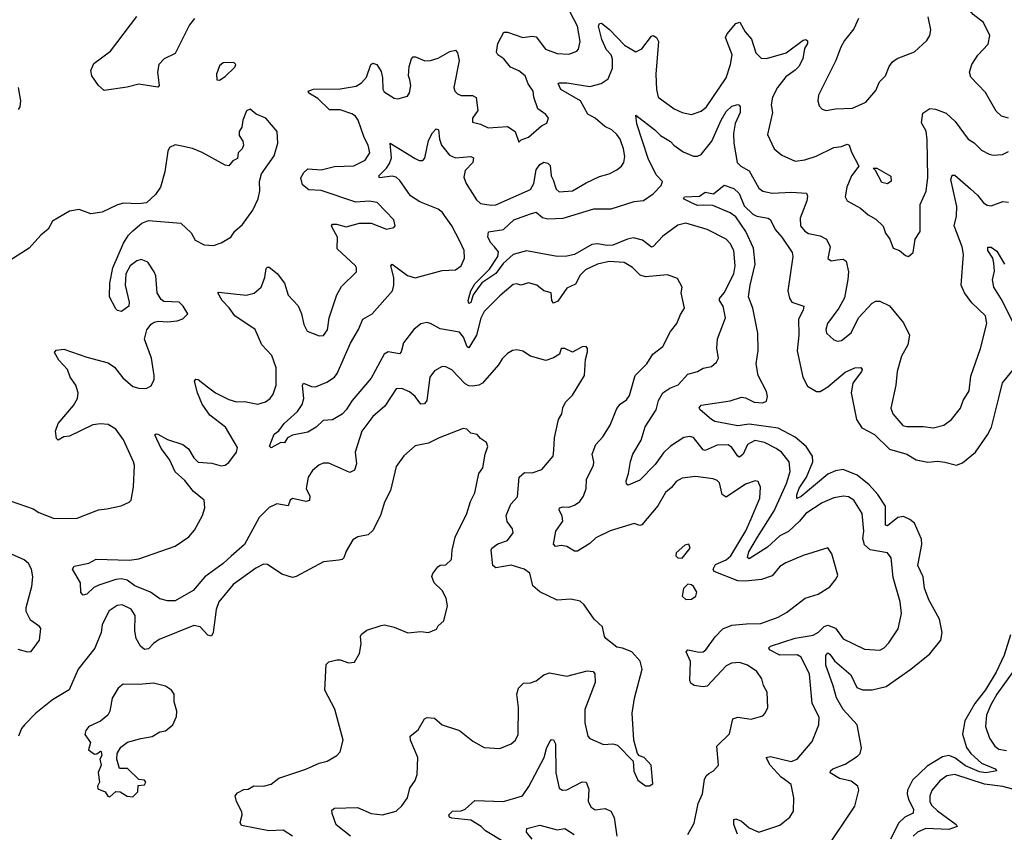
# Model space of a CAD drawing. Extents: x 1954683 to 2060285, y 904798 to 1016299.
# Tile 426 of 472: x 2026335 to 2031464, y 990055 to 994288. Entities that reach past the tile are written whole.
import ezdxf

# ---------------------------------------------------------------- set-up
doc = ezdxf.new("R2010")
doc.units = 0

msp = doc.modelspace()

# ---------------------------------------------------------------- linework, layer by layer
at = {"layer": '0CON10XD'}
for points in [[(2031485, 993774.4), (2031448.8, 993785), (2031422, 993812), (2031365, 993908.8), (2031289.1, 993989.1), (2031281.4, 994015), (2031294.5, 994055), (2031325, 994102.9), (2031378.6, 994161.4), (2031388.1, 994205), (2031355, 994274.3), (2031301.9, 994315), (2031285.6, 994335), (2031336.9, 994405), (2031365, 994420.9), (2031525, 994410)], [(2027807.5, 993427.5), (2027799.5, 993465), (2027815, 993492.9), (2027835, 993511.9), (2027905, 993506.8), (2027975, 993522.7), (2028075, 993526.4), (2028133.7, 993556.3), (2028157.8, 993595), (2028150.5, 993635), (2028129.2, 993675), (2028097.9, 993765), (2028084.4, 993785), (2028065, 993798.2), (2028005, 993818.2), (2027948.1, 993818.1), (2027887.5, 993877.5), (2027841.2, 993905), (2027837.5, 993915), (2027864.5, 993925.5), (2028005, 993928.5), (2028087.3, 993942.7), (2028115, 993960), (2028140.6, 993989.4), (2028163.3, 994055), (2028175, 994061.1), (2028195, 994054.3), (2028218.5, 994018.5), (2028225.4, 993985), (2028226.2, 993926.2), (2028232.5, 993912.5), (2028285, 993879.4), (2028305, 993875.8), (2028355, 993890), (2028365, 993907.5), (2028372.9, 993945), (2028366.4, 993975), (2028360.8, 993995), (2028362.9, 994045), (2028375.6, 994084.4), (2028385, 994094), (2028396.7, 994095), (2028445, 994073.5), (2028474.5, 994075.5), (2028515, 994087.3), (2028575, 994122.5), (2028605, 994130), (2028615.6, 994115), (2028623.6, 994075), (2028595.6, 993935), (2028601.9, 993915), (2028615, 993901.1), (2028635, 993893.8), (2028692.9, 993892.9), (2028712.1, 993882.1), (2028720.5, 993815), (2028694.3, 993775), (2028693.3, 993755), (2028735, 993744.3), (2028775, 993725.6), (2028875, 993731.2), (2028916, 993705), (2028935, 993650), (2028947.5, 993662.5), (2028985, 993675.8), (2029053.3, 993735), (2029080.5, 993749.5), (2029090, 993775), (2029076.2, 993795), (2029034, 993824), (2029013.1, 993885), (2029009.5, 993915), (2028983.2, 993953.2), (2028967.1, 993995), (2028935, 994021.8), (2028890.8, 994040.8), (2028857.5, 994085), (2028825.6, 994105.6), (2028818.3, 994118.3), (2028825, 994163.3), (2028857.5, 994222.5), (2028875, 994222.9), (2028955, 994196.2), (2029005, 994202.9), (2029025, 994199.4), (2029072.9, 994135), (2029135, 994111.2), (2029195, 994108.9), (2029236.4, 994123.6), (2029245.5, 994134.5), (2029254.4, 994175), (2029239.7, 994255), (2029165, 994399.2)], [(2027245.4, 994294.6), (2027219.4, 994260.6), (2027145, 994112), (2027088, 994085), (2027060, 994055), (2027052.2, 994015), (2027061.2, 993945), (2027055, 993936.7), (2026955, 993952.9), (2026895, 993936.7), (2026775, 993919.7), (2026744.8, 993945), (2026710.2, 993995), (2026706.2, 994023.8), (2026720.9, 994059.1), (2026807.8, 994125), (2026945.6, 994305)], [(2030703.6, 994295), (2030679.3, 994240.7), (2030630.9, 994179.1), (2030612.2, 994145), (2030586.7, 994075), (2030495.7, 993895), (2030491.4, 993865), (2030498.8, 993838.8), (2030515, 993822), (2030535, 993814.3), (2030585, 993824.5), (2030672.1, 993827.9), (2030741.7, 993858.3), (2030795, 993920), (2030814, 993965), (2030844, 993995), (2030863.1, 994045), (2030881.7, 994068.3), (2030904.6, 994085.4), (2030995, 994121.4), (2031060.3, 994179.7), (2031075.8, 994205), (2031080.8, 994235), (2031066.4, 994303.6)], [(2029815, 990044), (2029848.3, 990101.7), (2029869.4, 990205), (2029891.4, 990255), (2029901.1, 990328.9), (2029911.1, 990348.9), (2029925, 990360.6), (2029948, 990375), (2029975.6, 990404.4), (2029966.4, 990503.6), (2030032.5, 990567.5), (2030048.8, 990645), (2030075, 990654.2), (2030145.5, 990644.5), (2030205, 990661.2), (2030218, 990675), (2030231.4, 990705), (2030227.5, 990785), (2030209.1, 990819.1), (2030200, 990855), (2030175, 990892.5), (2030125.7, 990925), (2030085, 990938.5), (2030043.3, 990935), (2030015, 990922.1), (2029915, 990815.7), (2029895, 990812.2), (2029848.7, 990818.7), (2029831.5, 990831.5), (2029825.6, 990845), (2029828.9, 990945), (2029806.2, 990995), (2029815, 991005.8), (2029873.3, 990993.3), (2029895, 990995.5), (2029909.5, 991005), (2029957.8, 991072.2), (2029998.1, 991115), (2030045, 991134.6), (2030120.2, 991140.2), (2030195, 991142.1), (2030286, 991175), (2030329.8, 991200.2), (2030426.7, 991275), (2030494.5, 991295.5), (2030555, 991334.3), (2030588, 991375), (2030595.8, 991395), (2030565.7, 991505.7), (2030545, 991536.2), (2030415, 991497.3), (2030325, 991459.1), (2030295, 991440), (2030255, 991391.1), (2030198.3, 991371.7), (2030115, 991362.3), (2030075, 991364.1), (2029952.9, 991412.9), (2029947.1, 991425), (2029959.9, 991450.1), (2030014.6, 991475), (2030038.6, 991495), (2030117.6, 991625), (2030143.3, 991685), (2030190.4, 991795), (2030193.5, 991853.5), (2030181.7, 991881.7), (2030165, 991885.6), (2030115, 991867.9), (2030015, 991800), (2029994.4, 991814.4), (2029979.4, 991875), (2029967.1, 991887.1), (2029946.2, 991896.2), (2029855, 991908.5), (2029785, 991900), (2029755, 991882.9), (2029729.8, 991850.2), (2029698.1, 991825), (2029659.4, 991755), (2029575, 991655.8), (2029565, 991653.1), (2029535, 991664.3), (2029410, 991625), (2029335, 991588.5), (2029305, 991558.9), (2029240.7, 991519.3), (2029225, 991519.4), (2029185, 991543.3), (2029155, 991548.1), (2029125, 991544.4), (2029115.8, 991555), (2029127.2, 991622.8), (2029164.4, 991675), (2029160.9, 991700.9), (2029144.4, 991735), (2029146.2, 991745), (2029165, 991750.6), (2029195, 991747.8), (2029225, 991758.2), (2029252, 991778), (2029271.5, 991805), (2029285.4, 991845), (2029287.1, 991895), (2029323.3, 991965), (2029325.6, 991985), (2029317.1, 992025), (2029335.4, 992074.6), (2029372.9, 992115), (2029411.1, 992175), (2029445, 992262.9), (2029463.1, 992285), (2029495, 992307.5), (2029510.5, 992329.5), (2029540, 992435), (2029601.5, 992495), (2029632.5, 992545), (2029685, 992585.8), (2029725, 992664.2), (2029757.5, 992705), (2029777.1, 992752.9), (2029798.1, 992785), (2029780.8, 992865), (2029785.8, 992895), (2029760.5, 992940.5), (2029709.7, 992959.7), (2029595, 992948.8), (2029567, 992957), (2029526.6, 992996.6), (2029483.3, 993023.3), (2029405, 993028.2), (2029345, 993014.1), (2029282.2, 992985), (2029255, 992957.1), (2029229.7, 992910.3), (2029185, 992888.9), (2029137.5, 992822.5), (2029115, 992811.8), (2029106.9, 992825), (2029102.5, 992865), (2029065, 992875.6), (2029028.8, 992905), (2028985, 992917.8), (2028945, 992905.6), (2028925, 992911.5), (2028905, 992908.5), (2028835, 992850), (2028755, 992767.5), (2028737.1, 992732.9), (2028714.2, 992645), (2028675, 992578.9), (2028665, 992583.1), (2028645.9, 992635), (2028625, 992660.9), (2028525, 992677.3), (2028475, 992706.1), (2028455, 992710.3), (2028425, 992703.8), (2028388.5, 992675), (2028333.8, 992605), (2028321.4, 992558.6), (2028313.1, 992546.9), (2028255, 992558.4), (2028233.1, 992545), (2028165, 992420), (2028067.3, 992305), (2028036.2, 992255), (2028015, 992232.7), (2027965, 992204.3), (2027915, 992200), (2027878.8, 992165), (2027835, 992138.6), (2027756.1, 992123.9), (2027730.3, 992109.7), (2027715, 992084), (2027695, 992085.7), (2027645, 992057.5), (2027636.1, 992066.1), (2027661.1, 992128.9), (2027685, 992145.7), (2027712.9, 992185), (2027782.2, 992247.8), (2027806.7, 992283.3), (2027814.6, 992315), (2027808, 992382), (2027812.5, 992395), (2027855, 992376.5), (2027875.4, 992374.6), (2027935, 992399.6), (2027974.5, 992425), (2027988.6, 992445), (2028057.3, 992602.7), (2028100, 992675), (2028121.7, 992728.3), (2028170.9, 992755), (2028276.4, 992875), (2028283.8, 992905), (2028283.9, 992945), (2028268, 993005), (2028275, 993013.8), (2028355, 992955.5), (2028395, 992943.6), (2028535, 992980.9), (2028605.5, 992984.5), (2028635, 993006), (2028651.5, 993045), (2028650, 993085), (2028627.2, 993135), (2028586.3, 993215), (2028535, 993286.1), (2028515, 993301.2), (2028419.8, 993339.8), (2028370.8, 993370.8), (2028315, 993451.2), (2028295, 993468.1), (2028275, 993472.5), (2028208.8, 993465), (2028205.8, 993475), (2028245, 993515.3), (2028261.6, 993538.4), (2028270.7, 993569.3), (2028264.5, 993645.5), (2028395, 993564.4), (2028415, 993554.4), (2028435, 993554.3), (2028445, 993566.2), (2028465, 993658.6), (2028485, 993698.8), (2028505, 993720), (2028515.7, 993715), (2028521.5, 993665), (2028531.6, 993635), (2028572.8, 993582.8), (2028605, 993569.3), (2028685, 993575.3), (2028698.7, 993568.7), (2028694.6, 993545), (2028655, 993502.9), (2028647.9, 993467.9), (2028660, 993435), (2028715, 993348.9), (2028735, 993331.3), (2028791.3, 993321.3), (2028815, 993323.4), (2028995, 993403.6), (2029013.6, 993435), (2029025, 993505.5), (2029045, 993533.8), (2029065, 993545.6), (2029085, 993541.1), (2029098.5, 993528.5), (2029103.2, 993475), (2029113.5, 993453.5), (2029130, 993405), (2029145, 993391.4), (2029215, 993396.7), (2029285, 993438.9), (2029355, 993471.9), (2029405.4, 993484.6), (2029444.6, 993505.4), (2029470, 993525), (2029482.5, 993545), (2029486.9, 993575), (2029480.6, 993615), (2029462.2, 993665), (2029445, 993689.2), (2029419.2, 993715), (2029382.6, 993732.6), (2029332.9, 993775), (2029295, 993795.5), (2029255.2, 993865.2), (2029152.9, 993925), (2029140, 993955), (2029145, 993960), (2029185, 993958.8), (2029305, 993940.7), (2029364.2, 993955.8), (2029400.1, 993979.9), (2029422.4, 994035), (2029422.3, 994082.3), (2029415.3, 994105), (2029391.7, 994131.7), (2029366.5, 994185), (2029350, 994255), (2029355, 994268), (2029365, 994270.8), (2029407.6, 994237.6)], [(2029407.6, 994237.6), (2029485, 994154.7), (2029545, 994120.9), (2029575, 994136.5), (2029625, 994203.1), (2029635, 994205.5), (2029651.9, 994195), (2029662.9, 994175), (2029648.9, 994005), (2029652.5, 993925), (2029661.1, 993885), (2029744.3, 993824.3), (2029785, 993805.5), (2029835, 993794.5), (2029885, 993811.1), (2029912.9, 993835), (2030015, 993985.6), (2030036.8, 994055), (2030045.3, 994105), (2030010.9, 994195), (2030020, 994215), (2030065, 994268.6), (2030085.8, 994275), (2030114.2, 994224.2), (2030146.6, 994186.6), (2030169.6, 994115), (2030197.1, 994087.1), (2030225, 994085.4), (2030327.5, 994115), (2030415, 994181.5), (2030430, 994185), (2030438.8, 994178.8), (2030438.5, 994165), (2030422.3, 994137.7), (2030413.8, 994085), (2030392.5, 994045), (2030375, 994025.4), (2030325, 993990.5), (2030282.9, 993935), (2030256.4, 993885), (2030248.9, 993845), (2030255.5, 993805), (2030230.9, 993690.9), (2030265, 993615.8), (2030305, 993582.5), (2030375, 993551.1), (2030425, 993557.5), (2030483.5, 993576.5), (2030575, 993622.7), (2030615, 993627.8), (2030645, 993639.1), (2030654.6, 993634.6), (2030667.5, 993597.5), (2030705.8, 993525), (2030668.1, 993475), (2030643.7, 993416.3), (2030634.3, 993365), (2030644.5, 993344.5), (2030715, 993305.7), (2030755, 993271.1), (2030795, 993248.8), (2030832.2, 993212.2), (2030845, 993176.2), (2030868, 993145), (2030885, 993097.5), (2030917.5, 993085), (2030949.3, 993059.3), (2030965, 993053.8), (2030988.8, 993075), (2031000, 993145), (2031026, 993185), (2031024.5, 993325), (2031055.8, 993395), (2031064.6, 993465.4), (2031062.3, 993662.3), (2031056.7, 993706.7), (2031031.4, 993751.4), (2031039.1, 993800.9), (2031075, 993825.8), (2031105, 993822.7), (2031160.7, 993800.7), (2031207.5, 993757.5), (2031275, 993665.7), (2031306.8, 993646.8), (2031345, 993608), (2031385, 993588), (2031405, 993582.9), (2031454, 993586), (2031485, 993600.8)], [(2027375, 993972.5), (2027405, 993992.5), (2027455, 994040), (2027460, 994055), (2027450, 994065), (2027395, 994063.3), (2027375, 994047.5), (2027360, 994005), (2027362.5, 993975), (2027375, 993972.5)], [(2026329.1, 993820.9), (2026338, 993835), (2026340, 993865), (2026328, 993935)], [(2030073.7, 990045), (2030054.5, 990095.5), (2030055, 990121.2), (2030065, 990124.3), (2030095, 990112.9), (2030135, 990077.5), (2030185, 990055.7), (2030295, 990091.4), (2030346.4, 990133.6), (2030366, 990165), (2030367.5, 990235), (2030353.4, 990303.4), (2030319.4, 990329.4), (2030301.3, 990341.3), (2030243.9, 990403.9), (2030223.8, 990445), (2030245, 990449.2), (2030353.3, 990423.3), (2030385, 990435.5), (2030462.2, 990527.8), (2030496.9, 990615), (2030498.6, 990655), (2030463.1, 990725), (2030448, 990878), (2030405, 990966.9), (2030385, 990979.1), (2030295, 990976.9), (2030241.1, 991005), (2030236.9, 991015), (2030246, 991025), (2030375, 991065.3), (2030468.1, 991081.9), (2030495, 991097.3), (2030525, 991126.4), (2030545, 991133.8), (2030585, 991117.5), (2030625, 991062.2), (2030735, 991008.1), (2030815, 991003.1), (2030838, 991015), (2030862.5, 991042.5), (2030911.4, 991115), (2030928.5, 991195), (2030920.8, 991255), (2030885, 991382.5), (2030874.3, 991484.3), (2030855, 991510.8), (2030765, 991526.2), (2030735, 991552.5), (2030726.3, 991585), (2030732.7, 991622.7), (2030722.5, 991715), (2030679.2, 991785), (2030652.6, 991802.6), (2030626.5, 991806.5), (2030575, 991797.1), (2030515, 991771.8), (2030429.1, 991715), (2030396.8, 991675), (2030338.6, 991621.4), (2030295, 991600), (2030229.8, 991540.2), (2030135, 991478.9), (2030125.6, 991485.6), (2030132.2, 991515), (2030178.2, 991591.8), (2030265, 991728.8), (2030329, 991871), (2030348, 991935), (2030343.1, 991985), (2030302.2, 992035), (2030275.7, 992055), (2030215, 992086), (2030164.8, 992095.2), (2030125.8, 992074.2), (2030102.6, 992025), (2030085, 992009.2), (2030075, 992014.4), (2030045, 992059.6), (2030025, 992073.2), (2029968.7, 992071.3), (2029904.6, 992044.6), (2029895, 992047.1), (2029845, 992112.2), (2029825, 992116.4), (2029795, 992112.2), (2029725, 992065.5), (2029688.3, 992031.7), (2029645, 991971.2), (2029565, 991889.6), (2029505, 991862.5), (2029495, 991867.5), (2029493.1, 991885), (2029506.5, 991923.5), (2029516.8, 991986.8), (2029529.2, 992025), (2029572, 992098), (2029593, 992167), (2029650.4, 992255), (2029662.7, 992305), (2029685, 992344.3), (2029721.2, 992368.8), (2029764.7, 992385.3), (2029815, 992441.5), (2029864.6, 992455.4), (2029895, 992471.9), (2029938.3, 992481.7), (2029965, 992503.8), (2029974.2, 992525), (2029966.9, 992575), (2029969.4, 992625), (2030011.9, 992735), (2029999.5, 992795), (2029980, 992825), (2029979.6, 992835), (2030004.5, 992865), (2030055.4, 992965), (2030061.5, 993005), (2030055.5, 993085), (2030035, 993122.9), (2030015, 993144.4), (2029915, 993195.4), (2029805, 993228.5), (2029762.4, 993217.6), (2029685, 993161.1), (2029635, 993106.2), (2029625, 993102.9), (2029579.7, 993139.7), (2029531.9, 993151.9), (2029500, 993145), (2029425, 993113.8), (2029395, 993111.7), (2029345, 993120.4), (2029315, 993116.7), (2029225, 993065.3), (2029185.6, 993055.6), (2029135, 993054.4), (2028975, 993084.1), (2028905.9, 993064.1), (2028852.7, 993017.3), (2028815, 992965.3), (2028742.1, 992917.9), (2028697.7, 992855), (2028685.6, 992815), (2028675, 992810), (2028671.1, 992825), (2028684.2, 992875), (2028705, 992912.7), (2028782.1, 992987.9), (2028825.3, 993055), (2028829.5, 993079.5), (2028808.1, 993105), (2028788.8, 993125), (2028772.5, 993155), (2028777, 993183), (2028855, 993195.8), (2028908, 993245), (2028995, 993277.3), (2029025.3, 993285.3), (2029058.4, 993258.4), (2029085, 993251.2), (2029165, 993254.2), (2029325, 993302.7), (2029415, 993302.5), (2029535, 993341.1), (2029584.1, 993345.9), (2029635, 993381.8), (2029676.9, 993425), (2029682.5, 993445), (2029650.6, 993480.6), (2029608.9, 993565), (2029549.3, 993745), (2029545, 993790), (2029643.8, 993715), (2029672.5, 993685), (2029725, 993653.3), (2029741.5, 993635), (2029790, 993600), (2029845, 993577.5), (2029865, 993576.7), (2029884.6, 993585.4), (2029940.3, 993655), (2029988.4, 993765), (2030015, 993810.4), (2030045, 993836.9), (2030075, 993845.8), (2030082.3, 993842.3), (2030087.5, 993835), (2030087.1, 993805), (2030061.9, 993748.1), (2030053.1, 993695), (2030054.2, 993645), (2030072.5, 993545), (2030091.4, 993525), (2030135, 993500.5), (2030185, 993410), (2030205, 993395.5), (2030254.6, 993384.6), (2030355, 993390), (2030433.8, 993385), (2030438.9, 993368.9), (2030435.6, 993345), (2030399.5, 993255), (2030402.5, 993215), (2030425, 993186.9), (2030444, 993175), (2030505, 993161.5), (2030538, 993145), (2030555.8, 993105), (2030544, 993044), (2030562.3, 993032.3), (2030593.1, 993036.9), (2030625, 993040), (2030639.8, 993029.8), (2030651.1, 992975), (2030647.9, 992935), (2030631.2, 992838.8), (2030601.1, 992785), (2030542.7, 992705), (2030534.4, 992675), (2030537.5, 992655), (2030575, 992620.8), (2030595, 992612.9), (2030615, 992616.9), (2030665, 992656.9), (2030704.6, 992735.4), (2030775, 992810.6), (2030795, 992821.1), (2030815, 992821.1), (2030865, 992798.1), (2030938.5, 992708.5), (2030968.9, 992645), (2030960.9, 992595), (2030928.9, 992535), (2030905.6, 992455), (2030898.1, 992385), (2030872, 992265), (2030883.1, 992235), (2030935, 992174.4), (2030955, 992168.2), (2031040.9, 992169.1)], [(2026875.7, 993124.3), (2026901.2, 993165), (2026925, 993188.8), (2026971.2, 993228.8), (2027005, 993242.5), (2027175, 993228.8), (2027228.3, 993178.3), (2027249.5, 993139.5), (2027295, 993115.8), (2027345, 993112.5), (2027385, 993126.2), (2027434.2, 993155.8), (2027455, 993186.2), (2027495, 993221.2), (2027548.8, 993295), (2027576.7, 993355), (2027585.9, 993395.9), (2027583.8, 993445), (2027594.2, 993485.8), (2027660.7, 993579.3), (2027680, 993645), (2027676.7, 993705), (2027617.5, 993775), (2027566.4, 993796.4), (2027535, 993822.5), (2027517, 993813), (2027497.5, 993765), (2027491.7, 993728.3), (2027477.5, 993705), (2027477.5, 993685), (2027497.5, 993655), (2027501.2, 993635), (2027493.3, 993615), (2027472.5, 993595), (2027470, 993565), (2027445, 993552.5), (2027425, 993527.5), (2027405, 993530), (2027285, 993597.1), (2027235, 993617.5), (2027179.7, 993629.7), (2027144.1, 993635.9), (2027115, 993622.5), (2027105.9, 993604.1), (2027090, 993495), (2027067.5, 993415), (2027042.7, 993377.3), (2026996.1, 993333.9), (2026955, 993328.8), (2026875, 993332), (2026845, 993324), (2026764.1, 993285.9), (2026705, 993276.7), (2026645, 993298.8), (2026595, 993290), (2026505, 993238), (2026482.4, 993197.6), (2026445, 993166), (2026385, 993098), (2026265, 993022)], [(2030855, 993432.5), (2030825, 993440), (2030793.3, 993503.3), (2030780, 993515), (2030800, 993515), (2030873, 993473), (2030873.6, 993446.4), (2030855, 993432.5)], [(2031040.9, 992169.1), (2031095, 992162.5), (2031148.8, 992175), (2031189.2, 992205), (2031235.6, 992265), (2031249.5, 992305), (2031281.1, 992355), (2031289.2, 992430.8), (2031339.5, 992575), (2031372.5, 992705), (2031366, 992746), (2031293.9, 992813.9), (2031255.8, 992865), (2031239.4, 992905), (2031251.5, 993065), (2031243.8, 993105), (2031202, 993215), (2031215.3, 993265), (2031216.5, 993315), (2031184.5, 993455.5), (2031192.4, 993477.6), (2031205, 993478.1), (2031287.3, 993407.3), (2031324.7, 993374.7), (2031355, 993333.3), (2031375, 993321.1), (2031395, 993318.5), (2031455, 993340.5), (2031485, 993338.1)], [(2028057.8, 990035), (2027983.8, 990093.8), (2027961.8, 990151.8), (2027960.9, 990169.1), (2027975, 990180), (2028094.2, 990184.2), (2028165, 990153.1), (2028225, 990145.5), (2028295, 990164.3), (2028325, 990192), (2028354.3, 990235), (2028367.1, 990285), (2028395.5, 990324.5), (2028404.4, 990355), (2028408.9, 990445), (2028370.8, 990535), (2028368.8, 990555), (2028411.2, 990588.8), (2028444.2, 990645), (2028455, 990652), (2028495, 990650), (2028535, 990614), (2028625.5, 990585.5), (2028695, 990530), (2028755, 990496), (2028835, 990492), (2028895, 990516), (2028918, 990535), (2028931.4, 990565), (2028932.2, 990705), (2028923.5, 990775), (2028933.8, 990806.2), (2028958.6, 990831.4), (2028995, 990834.2), (2029025, 990844.3), (2029065, 990874.4), (2029094.6, 990885.4), (2029185, 990867.8), (2029290, 990895), (2029322.3, 990892.3), (2029330.5, 990880.5), (2029333.1, 990835), (2029278.5, 990695), (2029278.9, 990625), (2029294.2, 990555), (2029305, 990544), (2029375, 990511.5), (2029425, 990516.2), (2029448.8, 990508.8), (2029530, 990425), (2029533, 990373), (2029555, 990326.7), (2029595, 990296.7), (2029615, 990296.7), (2029633, 990307), (2029623.3, 990405), (2029587.5, 990445), (2029563.8, 990453.8), (2029552.5, 990465), (2029533.8, 990535), (2029525.8, 990675), (2029537.3, 990752.7), (2029578, 990905), (2029567, 990947), (2029523.8, 990995), (2029475, 991014), (2029445, 991018.8), (2029388, 991065), (2029380.8, 991075), (2029371.4, 991125), (2029328, 991165), (2029275, 991240), (2029255, 991258.8), (2029205, 991268.6), (2029135, 991264.4), (2029045, 991307.5), (2029008.3, 991338.3), (2028992, 991405), (2028963.3, 991425), (2028895, 991446.6), (2028815, 991433.1), (2028799.4, 991445), (2028790.6, 991525), (2028794.3, 991535), (2028825, 991557.5), (2028875.8, 991575), (2028905.7, 991614.3), (2028901.4, 991635), (2028874.6, 991674.6), (2028868.5, 991705), (2028893.3, 991765), (2028928.3, 991801.7), (2028936.9, 991905), (2028965, 991928.5), (2029005, 991927.8), (2029055, 991944), (2029112.9, 992015), (2029116.9, 992045), (2029119.8, 992110.2), (2029141.9, 992205), (2029158.6, 992235), (2029163.3, 992266.7), (2029177.5, 992295), (2029215, 992331.2), (2029276, 992435), (2029281.7, 992518.3), (2029293, 992557), (2029293.3, 992575), (2029285, 992586.2), (2029265, 992583.3), (2029213.6, 992556.4), (2029175, 992575.6), (2029155, 992575.7), (2029146.2, 992545), (2029115, 992525.7), (2029075, 992513.1), (2028995.7, 992535.7), (2028955, 992560.8), (2028925, 992567.5), (2028902.5, 992565), (2028875, 992548.8), (2028847.9, 992522.1), (2028829.1, 992490.9), (2028744.7, 992395.3), (2028726, 992384), (2028695, 992378.8), (2028675, 992380), (2028655, 992391.2), (2028585, 992464.3), (2028555, 992480), (2028535, 992480.8), (2028495, 992459.2), (2028470.6, 992425), (2028455.5, 992305), (2028443.5, 992286.5), (2028425, 992285.4), (2028395.5, 992325), (2028365, 992348.9), (2028325, 992366.7), (2028295, 992364.2), (2028236.4, 992275), (2028175, 992220.6), (2028117.3, 992145), (2028082.5, 992035), (2028089.5, 991975), (2028079.4, 991940.6), (2028055, 991929.4), (2027945, 991978.1), (2027915, 991977.1), (2027892.4, 991967.6), (2027859.8, 991940.2), (2027837.1, 991905), (2027826.7, 991845), (2027845.6, 991805), (2027845, 991784), (2027825, 991777.5), (2027755, 991793.1), (2027742.9, 991785), (2027732.5, 991755), (2027675, 991766.2), (2027635, 991746.5), (2027582.5, 991695), (2027506.5, 991553.5), (2027437.2, 991492.8), (2027395, 991454.6), (2027298.5, 991385), (2027238, 991315), (2027145, 991260), (2027105, 991260.6), (2027065, 991271.5), (2027015.7, 991305.7), (2026935, 991338.4), (2026895, 991367.9), (2026865, 991374.5), (2026835, 991372.3), (2026747.3, 991342.7), (2026720.6, 991329.4), (2026685, 991295.8), (2026665, 991290), (2026653.9, 991303.9), (2026650.8, 991355), (2026610, 991425), (2026619.3, 991440.7), (2026695, 991456), (2026733, 991477), (2026905, 991471.6), (2026955, 991479.7), (2027145, 991546), (2027215.7, 991594.3), (2027245, 991628.9), (2027287.2, 991705), (2027298.5, 991745), (2027295.5, 991785), (2027240.6, 991830.6), (2027195, 991888.2), (2027145, 991932), (2027115, 991997.5), (2027072.1, 992055), (2027038.8, 992125), (2027045, 992131.2), (2027055, 992128.6), (2027105, 992100.6), (2027185.3, 992075.3), (2027213.3, 992053.3), (2027241.1, 992005), (2027265, 991982.9), (2027335, 991977.9), (2027385, 991964.6), (2027405, 991967.9), (2027425, 991980.4), (2027464.5, 992035), (2027468.8, 992058.8), (2027407.1, 992165), (2027325, 992228.1), (2027285.8, 992285.8), (2027261.8, 992345), (2027246, 992405), (2027252.5, 992415), (2027265, 992414.2), (2027312.9, 992375), (2027354.2, 992345), (2027425, 992308.8), (2027465, 992297.5), (2027505, 992298.9), (2027575, 992285.7), (2027615, 992297.5), (2027639.2, 992315), (2027655, 992336.7), (2027671.5, 992385), (2027670.9, 992475), (2027648.7, 992538.7), (2027595.5, 992595), (2027561.1, 992675), (2027455, 992745.6), (2027426.6, 992786.6), (2027390, 992825), (2027367.5, 992865), (2027371.2, 992868.8), (2027515, 992853.1), (2027556, 992864), (2027592.2, 992895), (2027610.9, 992945), (2027618.9, 992991.1), (2027625, 992999.2), (2027635, 992998.1), (2027676.1, 992966.1), (2027715, 992915.7), (2027733.1, 992853.1), (2027785, 992797.5), (2027802.5, 992755), (2027815, 992700), (2027832, 992665), (2027895, 992641.2), (2027917.5, 992642.5), (2027937.3, 992672.7), (2027946.7, 992735), (2027986.2, 992855), (2028011.8, 992898.2), (2028090, 992975), (2028090, 992995), (2028083.8, 993005), (2027989.1, 993095), (2027990.6, 993155), (2027961.9, 993205), (2027959.2, 993215), (2027965, 993223.3), (2027985, 993223.4), (2028035, 993208.2), (2028105, 993228.8), (2028165, 993228.6), (2028245, 993196.2), (2028283.6, 993206.4), (2028290, 993215), (2028283.3, 993245), (2028196.3, 993336.3), (2028155, 993342.1), (2028085, 993336.8), (2027905, 993398.7), (2027841.5, 993401.5), (2027807.5, 993427.5)], [(2029895, 993321.9), (2029865, 993320.5), (2029830, 993335), (2029792.5, 993355), (2029797.5, 993365), (2029875, 993368.9), (2029905, 993389.2), (2029949.4, 993380.6), (2030003.9, 993426.1), (2030055, 993408), (2030082.2, 993382.2), (2030108.1, 993318.1), (2030154.1, 993275), (2030175, 993264.3), (2030233.8, 993253.8), (2030245, 993245.7), (2030270.7, 993195), (2030305.1, 993155.1), (2030357.7, 993075), (2030362.5, 993055), (2030335.2, 992875), (2030345, 992837.1), (2030357.2, 992817.2), (2030419.2, 992795), (2030415.4, 992775), (2030391.9, 992728.1), (2030393.4, 992645), (2030383.8, 992563.8), (2030413.7, 992425), (2030438.4, 992378.4), (2030485, 992350.4), (2030505, 992350.5), (2030545, 992376.2), (2030635, 992451.5), (2030685, 992474.4), (2030716, 992476), (2030722.5, 992465), (2030720, 992455), (2030675.4, 992395), (2030666.5, 992345), (2030694, 992205), (2030721.9, 992161.9), (2030787, 992127), (2030865, 992051.4), (2030955, 992024), (2031004.3, 991994.3), (2031065, 991983.1), (2031115, 991988.2), (2031153.6, 991983.6), (2031215, 991966.9), (2031245, 991978.9), (2031313.3, 992035), (2031376.8, 992125), (2031396.6, 992165), (2031435, 992318.8), (2031454.3, 992395.7), (2031518.2, 992475)], [(2030526.5, 989955), (2030685, 990191.2), (2030705.5, 990275), (2030700.6, 990295), (2030665, 990321.1), (2030605, 990334.6), (2030557.1, 990365), (2030558.1, 990375), (2030570.8, 990385), (2030635, 990409.3), (2030699.3, 990450.7), (2030712.2, 990465), (2030720, 990495), (2030696.9, 990615), (2030624.1, 990694.1), (2030588.8, 990755), (2030571.5, 990818.5), (2030533.9, 990925), (2030533.7, 990976.3), (2030545, 990988.9), (2030555, 990983.1), (2030578.4, 990948.4), (2030663.4, 990875), (2030695, 990808.8), (2030725, 990797.2), (2030775, 990796.1), (2030847.5, 990815), (2030977.3, 990905), (2031075.8, 990984.2), (2031132.1, 991055), (2031140, 991095), (2031125.3, 991165.3), (2031070.5, 991265), (2031047.2, 991327.2), (2031040.6, 991385), (2031013.2, 991445), (2031033.8, 991553.8), (2031032.4, 991582.4), (2030995.3, 991665), (2030972.3, 991685), (2030939.2, 991699.2), (2030908.9, 991695), (2030855, 991650.8), (2030845, 991654.4), (2030845, 991754), (2030805.2, 991815), (2030759.8, 991865), (2030697.4, 991915), (2030625, 991945.2), (2030585, 991938.6), (2030545, 991920), (2030405, 991803.3), (2030383.1, 991793.1), (2030383.3, 991813.2), (2030395, 991847.6), (2030433.5, 991905), (2030466.6, 991985), (2030464.8, 992015), (2030431.7, 992065), (2030375, 992113.6), (2030285, 992159.5), (2030135, 992181), (2030075, 992171.8), (2029955.7, 992195.7), (2029939.1, 992205), (2029879.1, 992255), (2029874.5, 992265.5), (2029885, 992279.1), (2030035, 992302.4), (2030095, 992321.1), (2030115, 992318.2), (2030161.2, 992295), (2030205, 992291.9), (2030225, 992301.1), (2030230.9, 992325), (2030225, 992351.4), (2030182, 992435), (2030171.5, 992495), (2030180.8, 992565), (2030179.6, 992655), (2030153.6, 992785), (2030131.6, 992845), (2030139.5, 992905), (2030166, 993015), (2030157.1, 993097.1), (2030117.1, 993185), (2030065, 993261.2), (2030035, 993281.2), (2029945, 993319.5), (2029895, 993321.9)], [(2026285, 991781.9), (2026405, 991740), (2026435, 991721.5), (2026515, 991690), (2026635, 991690.6), (2026745, 991734), (2026789.3, 991739.3), (2026863.9, 991756.1), (2026905, 991773.8), (2026916.2, 991785), (2026928, 991855), (2026933.3, 991965), (2026927.8, 991985), (2026875, 992100), (2026835, 992154.2), (2026795, 992178.9), (2026755, 992182.5), (2026715, 992177.3), (2026595, 992118.9), (2026565, 992114.2), (2026535, 992097.5), (2026526.4, 992106.4), (2026520.6, 992145), (2026534.4, 992185), (2026615, 992278), (2026635.5, 992314.5), (2026639.4, 992345), (2026628.1, 992385), (2026598.1, 992425), (2026584.3, 992465), (2026539.2, 992515), (2026516.7, 992555), (2026524.2, 992565.8), (2026565, 992571.9), (2026685, 992529.2), (2026795, 992500), (2026828.7, 992478.7), (2026871.8, 992421.8), (2026925, 992377.5), (2026955, 992368.6), (2026994, 992366), (2027019.5, 992380.5), (2027035.8, 992414.2), (2027035.9, 992434.1), (2027020.8, 992525), (2026984.1, 992624.1), (2026997.6, 992672.4), (2027018.8, 992701.2), (2027035, 992712), (2027058.3, 992718.3), (2027105, 992714), (2027155, 992720), (2027185, 992730), (2027210, 992755), (2027186.2, 992795), (2027165.7, 992815.7), (2027085, 992820), (2027070.9, 992830.9), (2027050.8, 992865), (2027043.4, 992953.4), (2027035.6, 992975), (2027002.5, 993025), (2026968.3, 993038.3), (2026945, 993031.9), (2026910, 993005), (2026886.9, 992965), (2026884.2, 992905), (2026905.9, 992815.9), (2026903.3, 992795), (2026865, 992767.5), (2026845, 992772.5), (2026835, 992782.5), (2026803.3, 992845), (2026804, 992915), (2026820.8, 992995), (2026875.7, 993124.3)], [(2031516.5, 992695), (2031451.7, 992825), (2031408.7, 992895), (2031402.9, 992932.9), (2031412.1, 992977.9), (2031409.5, 993019.5), (2031403.5, 993045), (2031377.3, 993085), (2031377.5, 993102.5), (2031395, 993102.5), (2031425, 993082.7), (2031463.8, 993013.8)], [(2027756.2, 990035), (2027707.5, 990065), (2027633, 990063), (2027489.5, 990089.5), (2027483.1, 990105), (2027494.3, 990145), (2027491.7, 990161.7), (2027464, 990215), (2027456.7, 990245), (2027469.5, 990260.5), (2027502.7, 990277.3), (2027525, 990278.8), (2027555, 990296), (2027605, 990294.2), (2027645, 990305.8), (2027685, 990336), (2027825, 990383.1), (2027895, 990414.4), (2027935.6, 990424.4), (2027987.5, 990455), (2028005, 990473.3), (2028019.2, 990535), (2027976.4, 990696.4), (2027923.8, 990795), (2027931.7, 990928.3), (2027945, 990943.3), (2027986.4, 990953.6), (2028005, 990953.8), (2028047, 990937), (2028078.8, 990941.2), (2028104.1, 990985.9), (2028113.9, 991036.1), (2028110, 991075), (2028115, 991087.5), (2028142.7, 991107.3), (2028217.7, 991132.3), (2028235.8, 991135.8), (2028285, 991123.8), (2028355.9, 991094.1), (2028425, 991101.2), (2028463.6, 991096.4), (2028506.4, 991113.6), (2028515, 991130), (2028543.6, 991156.4), (2028562.5, 991235), (2028556.7, 991275), (2028535.7, 991315), (2028493.8, 991355), (2028482.3, 991387.7), (2028486.4, 991403.6), (2028512.1, 991437.9), (2028525, 991445.8), (2028555, 991448.8), (2028584.2, 991475.8), (2028587.5, 991525), (2028602.9, 991592.9), (2028664.4, 991715), (2028682.4, 991777.6), (2028705, 991822.5), (2028725.8, 991924.2), (2028747.2, 991952.8), (2028760, 992025), (2028773.8, 992065), (2028766.7, 992085), (2028735, 992106.7), (2028717.3, 992127.3), (2028685, 992133.3), (2028664.1, 992154.1), (2028645, 992159.2), (2028519.7, 992110.3), (2028465, 992082.5), (2028395, 992068.8), (2028335, 992016), (2028295, 991960), (2028265.6, 991835), (2028235.5, 991775), (2028213.6, 991705), (2028173.7, 991626.3), (2028150, 991605), (2028095.6, 991594.4), (2028070.9, 991579.1), (2028035, 991520), (2028024, 991485), (2028014.3, 991475.7), (2027997, 991473), (2027916.8, 991463.2), (2027775, 991386.9), (2027755, 991381.4), (2027700, 991400), (2027625, 991450), (2027605, 991452), (2027565, 991431.4), (2027446.9, 991345), (2027371.5, 991255), (2027357.9, 991215), (2027342.5, 991095), (2027333.8, 991076.2), (2027315, 991082.5), (2027275, 991125.6), (2027242.7, 991132.7), (2027061.3, 991058.7), (2027031.2, 991038.8), (2027005, 991010), (2026985, 991007.1), (2026963.6, 991023.6), (2026941.5, 991065), (2026934.5, 991105), (2026937.1, 991185), (2026915, 991217.5), (2026869.1, 991239.1), (2026843.4, 991236.6), (2026801.1, 991208.9), (2026777.8, 991165), (2026764.6, 991135), (2026759.5, 991095), (2026726.9, 991013.1), (2026639.5, 990905), (2026592.6, 990797.4), (2026505, 990744.4), (2026418.6, 990675), (2026359.4, 990615), (2026344.3, 990595), (2026329.4, 990555)], [(2029785, 991483.3), (2029826.7, 991535), (2029820, 991555), (2029799.3, 991550.7), (2029755, 991510), (2029753.3, 991495), (2029762.5, 991485), (2029785, 991483.3)], [(2026325, 991008.6), (2026375, 990994.3), (2026395, 990996.2), (2026438.6, 991055), (2026445.6, 991115.6), (2026437.5, 991127.5), (2026390.6, 991160.6), (2026367.8, 991205), (2026367.8, 991225), (2026397.8, 991335), (2026403.1, 991385), (2026396.5, 991425), (2026381.1, 991455), (2026357.5, 991475), (2026225, 991532.7)], [(2029805, 991268), (2029835, 991270), (2029857.5, 991285), (2029861.2, 991305), (2029845, 991336), (2029835, 991344.2), (2029815, 991347.5), (2029792, 991325), (2029786, 991285), (2029805, 991268)], [(2031496.5, 991083.5), (2031462.3, 990977.7), (2031421.2, 990888.8), (2031365, 990796.3), (2031309.8, 990725), (2031258, 990635), (2031246.5, 990566.5), (2031266.9, 990496.9), (2031289.8, 990465), (2031345, 990415.6), (2031415.8, 990385), (2031424, 990375), (2031367.5, 990365), (2031335, 990370.4), (2031261.6, 990401.6), (2031205, 990442), (2031175, 990455.6), (2031142, 990448), (2031061.2, 990398.8), (2030985, 990326.2), (2030959.2, 990275), (2030957, 990255), (2030964.4, 990225), (2030990.6, 990175), (2030988, 990155), (2030945, 990133.8), (2030915, 990103.2), (2030870.4, 990019.6)], [(2031503.9, 990886.1), (2031425.2, 990775), (2031391.4, 990715), (2031371.6, 990665), (2031365.4, 990605), (2031385.6, 990545), (2031413.5, 990503.5), (2031435, 990488.5), (2031475, 990480.5)], [(2026925, 990240), (2026950, 990265), (2026951.7, 990298.3), (2026985, 990302.5), (2026992.5, 990315), (2026985, 990326.7), (2026955, 990330), (2026897, 990387), (2026855, 990386.7), (2026841.2, 990435), (2026843.3, 990465), (2026862.3, 990497.7), (2026896.4, 990523.6), (2026965, 990544), (2027025, 990554), (2027065, 990577.5), (2027095, 990582.5), (2027132.5, 990615), (2027151.7, 990658.3), (2027153.3, 990685), (2027138.8, 990735), (2027138.8, 990775), (2027125.9, 990795.9), (2027095, 990816.2), (2027031.2, 990831.2), (2026955, 990824.2), (2026873.9, 990826.1), (2026847.5, 990805), (2026816.1, 990753.9), (2026804.3, 990685), (2026794.3, 990665), (2026756.6, 990633.4), (2026695, 990606.2), (2026678.8, 990585), (2026673.6, 990563.6), (2026703, 990523), (2026693.9, 990483.9), (2026725, 990462.5), (2026737, 990463), (2026755, 990477.5), (2026760, 990475), (2026762.5, 990455), (2026752.5, 990435), (2026760, 990405), (2026744.1, 990365.9), (2026750, 990315), (2026740, 990295), (2026741.7, 990281.7), (2026780, 990265), (2026793.6, 990243.6), (2026805, 990240), (2026835, 990267.5), (2026857.5, 990265), (2026895, 990242.5), (2026925, 990240)], [(2028861.7, 990001.7), (2028761.7, 990061.7), (2028738.5, 990085), (2028685, 990117.4), (2028585, 990128.9), (2028573.6, 990133.6), (2028570.6, 990145), (2028590, 990165), (2028635, 990167.3), (2028655, 990175.4), (2028705, 990220.9), (2028855, 990215.4), (2028954.6, 990245.4), (2028987.2, 990292.8), (2029066.1, 990443.9), (2029078.5, 990491.5), (2029095, 990524), (2029105, 990538.8), (2029115, 990536.2), (2029125.4, 990515), (2029128.2, 990365), (2029144.4, 990285), (2029162.5, 990275), (2029185, 990275.7), (2029265, 990317.5), (2029286.1, 990316.1), (2029298.7, 990278.7), (2029295.6, 990215), (2029311.4, 990185), (2029332, 990172), (2029385, 990178.2), (2029414.7, 990164.7), (2029431.4, 990131.4), (2029445.6, 990035)], [(2031565, 990264.3), (2031455, 990293.8), (2031360.8, 990305), (2031205, 990355.8), (2031165, 990348.2), (2031127.8, 990322.2), (2031086.9, 990273.1), (2031076.2, 990245), (2031075, 990213.8), (2031085.5, 990195), (2031115, 990166.1), (2031212, 990095), (2031218, 990085), (2031175, 990069.6), (2031055, 990074.7), (2031012.2, 990055), (2030989.1, 990035)], [(2029005, 990019), (2028975.4, 990055), (2028976.2, 990075), (2029045, 990092.2), (2029135, 990067.8), (2029175, 990074.2), (2029223.8, 990043.8)]]:
    msp.add_lwpolyline(points, dxfattribs=at)

doc.saveas('drawing.dxf')
